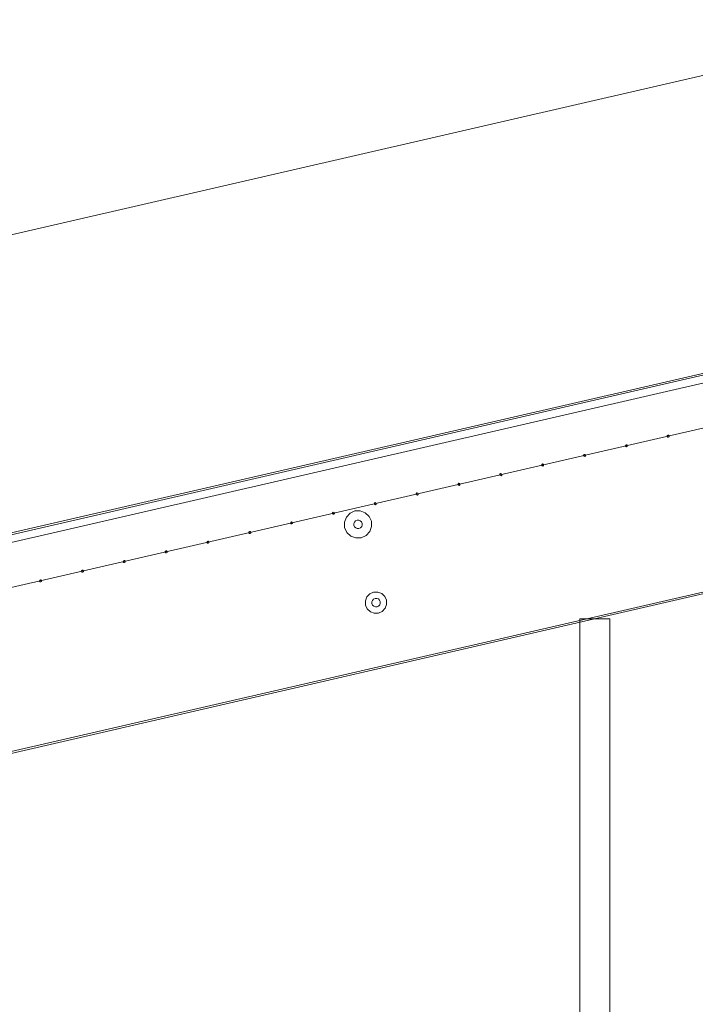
# Model space of a CAD drawing. Header units: millimetres. Extents: x -4738 to 65662, y -68080 to 6847.
# Tile 989 of 1056: x 38249 to 39822, y 2095 to 4387. Entities that reach past the tile are written whole.
import ezdxf

# ---------------------------------------------------------------- set-up
doc = ezdxf.new("R2010")
doc.units = ezdxf.units.MM
doc.layers.add('COTAS_P', color=1, linetype='Continuous', lineweight=0)
doc.layers.add('lateral_C03', color=7, linetype='Continuous', lineweight=0)
doc.dimstyles.new('R19_100', dxfattribs={"dimtxt": 250, "dimasz": 150, "dimexe": 150, "dimexo": 80, "dimgap": 100, "dimtad": 1, "dimtih": 1, "dimtoh": 1, "dimdsep": 46, "dimcen": 0.09, "dimadec": 0, "dimazin": 0, "dimtfac": 1, "dimtdec": 4, "dimtofl": 0, "dimtmove": 0, "dimatfit": 3, "dimfxl": 1, "dimtolj": 1, "dimtzin": 0, "dimarcsym": 0})

# ---------------------------------------------------------------- blocks, each defined once
blk = doc.blocks.new('DIM_R30_10')
at = {"layer": 'COTAS_P'}
for p, q in [((40359, 4377), (40202.7, 4387.2)), ((28860.4, 1727), (40359, 4377)), ((40359, 4377), (40223, 4299.5)), ((40561.1, 3500), (40359, 4377)), ((28860.4, 1727), (28996.5, 1804.5)), ((29062.5, 850), (28860.4, 1727)), ((28860.4, 1727), (29016.7, 1716.8))]:
    blk.add_line(p, q, dxfattribs=at)
blk.add_text('11800 P', height=250, rotation=12.978, dxfattribs=at).set_placement((34587.3, 3149.5))

msp = doc.modelspace()

# ---------------------------------------------------------------- linework, layer by layer
at = {"layer": 'lateral_C03'}
for p, q in [((28914.796, 1045.821), (40608.274, 3740.736)), ((28915.695, 1041.923), (40609.173, 3736.838)), ((29046.416, 1053.578), (40393.962, 3668.768)), ((29069.323, 954.183), (40416.869, 3569.374)), ((39756.991, 3419.11), (39756.675, 3417.223)), ((39756.675, 3417.223), (39757.785, 3415.665)), ((39758.55, 3420.221), (39756.991, 3419.11)), ((39757.785, 3415.665), (39759.672, 3415.348)), ((39760.437, 3419.904), (39758.55, 3420.221)), ((39759.672, 3415.348), (39761.231, 3416.459)), ((39761.547, 3418.346), (39760.437, 3419.904)), ((39761.231, 3416.459), (39761.547, 3418.346)), ((39659.546, 3396.653), (39659.229, 3394.766)), ((39659.229, 3394.766), (39660.34, 3393.207)), ((39661.104, 3397.763), (39659.546, 3396.653)), ((39660.34, 3393.207), (39662.227, 3392.891)), ((39662.991, 3397.447), (39661.104, 3397.763)), ((39662.227, 3392.891), (39663.785, 3394.001)), ((39664.102, 3395.888), (39662.991, 3397.447)), ((39663.785, 3394.001), (39664.102, 3395.888)), ((39562.1, 3374.195), (39561.784, 3372.308)), ((39561.784, 3372.308), (39562.894, 3370.75)), ((39563.658, 3375.306), (39562.1, 3374.195)), ((39562.894, 3370.75), (39564.781, 3370.433)), ((39565.545, 3374.989), (39563.658, 3375.306)), ((39564.781, 3370.433), (39566.339, 3371.544)), ((39566.656, 3373.431), (39565.545, 3374.989)), ((39566.339, 3371.544), (39566.656, 3373.431)), ((39464.654, 3351.737), (39464.338, 3349.85)), ((39464.338, 3349.85), (39465.448, 3348.292)), ((39466.213, 3352.848), (39464.654, 3351.737)), ((39465.448, 3348.292), (39467.336, 3347.976)), ((39468.1, 3352.531), (39466.213, 3352.848)), ((39467.336, 3347.976), (39468.894, 3349.086)), ((39469.21, 3350.973), (39468.1, 3352.531)), ((39468.894, 3349.086), (39469.21, 3350.973)), ((39367.209, 3329.28), (39366.892, 3327.393)), ((39366.892, 3327.393), (39368.003, 3325.835)), ((39368.767, 3330.39), (39367.209, 3329.28)), ((39368.003, 3325.835), (39369.89, 3325.518)), ((39370.654, 3330.074), (39368.767, 3330.39)), ((39369.89, 3325.518), (39371.448, 3326.629)), ((39371.765, 3328.516), (39370.654, 3330.074)), ((39371.448, 3326.629), (39371.765, 3328.516)), ((39269.763, 3306.822), (39269.447, 3304.935)), ((39269.447, 3304.935), (39270.557, 3303.377)), ((39271.321, 3307.933), (39269.763, 3306.822)), ((39270.557, 3303.377), (39272.444, 3303.06)), ((39273.208, 3307.616), (39271.321, 3307.933)), ((39272.444, 3303.06), (39274.002, 3304.171)), ((39274.319, 3306.058), (39273.208, 3307.616)), ((39274.002, 3304.171), (39274.319, 3306.058)), ((39172.318, 3284.364), (39172.001, 3282.477)), ((39172.001, 3282.477), (39173.112, 3280.919)), ((39173.876, 3285.475), (39172.318, 3284.364)), ((39173.112, 3280.919), (39174.999, 3280.603)), ((39175.763, 3285.158), (39173.876, 3285.475)), ((39174.999, 3280.603), (39176.557, 3281.713)), ((39176.873, 3283.6), (39175.763, 3285.158)), ((39176.557, 3281.713), (39176.873, 3283.6)), ((29026.186, 562.49), (40719.664, 3257.405)), ((39074.872, 3261.907), (39074.555, 3260.02)), ((39074.555, 3260.02), (39075.666, 3258.462)), ((39076.43, 3263.017), (39074.872, 3261.907)), ((39075.666, 3258.462), (39077.553, 3258.145)), ((39078.317, 3262.701), (39076.43, 3263.017)), ((39077.553, 3258.145), (39079.111, 3259.256)), ((39079.428, 3261.143), (39078.317, 3262.701)), ((39079.111, 3259.256), (39079.428, 3261.143)), ((29027.084, 558.592), (40720.563, 3253.508)), ((38977.426, 3239.449), (38977.11, 3237.562)), ((38977.11, 3237.562), (38978.22, 3236.004)), ((38978.984, 3240.56), (38977.426, 3239.449)), ((38978.22, 3236.004), (38980.107, 3235.687)), ((38980.871, 3240.243), (38978.984, 3240.56)), ((38980.107, 3235.687), (38981.665, 3236.798)), ((38981.982, 3238.685), (38980.871, 3240.243)), ((38981.665, 3236.798), (38981.982, 3238.685)), ((39018.23, 3238.382), (39009.672, 3229.291)), ((39029.616, 3243.506), (39018.23, 3238.382)), ((39042.096, 3243.882), (39029.616, 3243.506)), ((39053.77, 3239.454), (39042.096, 3243.882)), ((39062.861, 3230.896), (39053.77, 3239.454)), ((38879.981, 3216.992), (38879.664, 3215.105)), ((38879.664, 3215.105), (38880.775, 3213.546)), ((38881.539, 3218.102), (38879.981, 3216.992)), ((38880.775, 3213.546), (38882.662, 3213.23)), ((38883.426, 3217.786), (38881.539, 3218.102)), ((38882.662, 3213.23), (38884.22, 3214.34)), ((38884.536, 3216.227), (38883.426, 3217.786)), ((38884.22, 3214.34), (38884.536, 3216.227)), ((39009.672, 3229.291), (39005.243, 3217.617)), ((39005.243, 3217.617), (39005.62, 3205.137)), ((39028.324, 3217.626), (39026.94, 3213.977)), ((39026.94, 3213.977), (39027.058, 3210.077)), ((39027.058, 3210.077), (39028.659, 3206.519)), ((39030.999, 3220.466), (39028.324, 3217.626)), ((39034.557, 3222.068), (39030.999, 3220.466)), ((39038.457, 3222.185), (39034.557, 3222.068)), ((39042.105, 3220.802), (39038.457, 3222.185)), ((39044.946, 3218.127), (39042.105, 3220.802)), ((39046.547, 3214.569), (39044.946, 3218.127)), ((39045.281, 3207.021), (39046.665, 3210.669)), ((39046.665, 3210.669), (39046.547, 3214.569)), ((39067.985, 3219.51), (39062.861, 3230.896)), ((39068.362, 3207.029), (39067.985, 3219.51)), ((38782.535, 3194.534), (38782.218, 3192.647)), ((38782.218, 3192.647), (38783.329, 3191.089)), ((38784.093, 3195.645), (38782.535, 3194.534)), ((38783.329, 3191.089), (38785.216, 3190.772)), ((38785.98, 3195.328), (38784.093, 3195.645)), ((38785.216, 3190.772), (38786.774, 3191.883)), ((38787.091, 3193.77), (38785.98, 3195.328)), ((38786.774, 3191.883), (38787.091, 3193.77)), ((39005.62, 3205.137), (39010.744, 3193.751)), ((39010.744, 3193.751), (39019.835, 3185.192)), ((39028.659, 3206.519), (39031.5, 3203.845)), ((39031.5, 3203.845), (39035.148, 3202.461)), ((39035.148, 3202.461), (39039.048, 3202.579)), ((39039.048, 3202.579), (39042.606, 3204.18)), ((39042.606, 3204.18), (39045.281, 3207.021)), ((39043.989, 3181.14), (39055.375, 3186.264)), ((39055.375, 3186.264), (39063.934, 3195.355)), ((39063.934, 3195.355), (39068.362, 3207.029)), ((38685.089, 3172.076), (38684.773, 3170.189)), ((38684.773, 3170.189), (38685.883, 3168.631)), ((38686.647, 3173.187), (38685.089, 3172.076)), ((38685.883, 3168.631), (38687.77, 3168.315)), ((38688.534, 3172.87), (38686.647, 3173.187)), ((38687.77, 3168.315), (38689.328, 3169.425)), ((38689.645, 3171.312), (38688.534, 3172.87)), ((38689.328, 3169.425), (38689.645, 3171.312)), ((39019.835, 3185.192), (39031.509, 3180.764)), ((39031.509, 3180.764), (39043.989, 3181.14)), ((38587.644, 3149.619), (38587.327, 3147.732)), ((38587.327, 3147.732), (38588.438, 3146.173)), ((38589.202, 3150.729), (38587.644, 3149.619)), ((38588.438, 3146.173), (38590.325, 3145.857)), ((38591.089, 3150.413), (38589.202, 3150.729)), ((38590.325, 3145.857), (38591.883, 3146.967)), ((38592.199, 3148.855), (38591.089, 3150.413)), ((38591.883, 3146.967), (38592.199, 3148.855)), ((38490.198, 3127.161), (38489.881, 3125.274)), ((38489.881, 3125.274), (38490.992, 3123.716)), ((38491.756, 3128.272), (38490.198, 3127.161)), ((38490.992, 3123.716), (38492.879, 3123.399)), ((38493.643, 3127.955), (38491.756, 3128.272)), ((38492.879, 3123.399), (38494.437, 3124.51)), ((38494.754, 3126.397), (38493.643, 3127.955)), ((38494.437, 3124.51), (38494.754, 3126.397)), ((38392.752, 3104.703), (38392.436, 3102.816)), ((38392.436, 3102.816), (38393.546, 3101.258)), ((38394.31, 3105.814), (38392.752, 3104.703)), ((38393.546, 3101.258), (38395.433, 3100.942)), ((38396.198, 3105.497), (38394.31, 3105.814)), ((38395.433, 3100.942), (38396.992, 3102.052)), ((38397.308, 3103.939), (38396.198, 3105.497)), ((38396.992, 3102.052), (38397.308, 3103.939)), ((38295.307, 3082.246), (38294.99, 3080.359)), ((38294.99, 3080.359), (38296.101, 3078.801)), ((38296.865, 3083.356), (38295.307, 3082.246)), ((38296.101, 3078.801), (38297.988, 3078.484)), ((38298.752, 3083.04), (38296.865, 3083.356)), ((38297.988, 3078.484), (38299.546, 3079.595)), ((38299.862, 3081.482), (38298.752, 3083.04)), ((38299.546, 3079.595), (38299.862, 3081.482)), ((39064.289, 3050.458), (39057.602, 3043.356)), ((39073.184, 3054.461), (39064.289, 3050.458)), ((39082.934, 3054.755), (39073.184, 3054.461)), ((39092.054, 3051.296), (39082.934, 3054.755)), ((39099.157, 3044.609), (39092.054, 3051.296)), ((39057.602, 3043.356), (39054.143, 3034.235)), ((39054.143, 3034.235), (39054.437, 3024.485)), ((39070.32, 3035.402), (39068.936, 3031.754)), ((39068.936, 3031.754), (39069.054, 3027.854)), ((39069.054, 3027.854), (39070.655, 3024.296)), ((39072.994, 3038.243), (39070.32, 3035.402)), ((39076.553, 3039.844), (39072.994, 3038.243)), ((39080.453, 3039.962), (39076.553, 3039.844)), ((39084.101, 3038.578), (39080.453, 3039.962)), ((39086.942, 3035.904), (39084.101, 3038.578)), ((39088.543, 3032.345), (39086.942, 3035.904)), ((39087.277, 3024.797), (39088.661, 3028.445)), ((39088.661, 3028.445), (39088.543, 3032.345)), ((39103.16, 3035.714), (39099.157, 3044.609)), ((39099.994, 3016.844), (39103.454, 3025.964)), ((39103.454, 3025.964), (39103.16, 3035.714)), ((39054.437, 3024.485), (39058.44, 3015.59)), ((39058.44, 3015.59), (39065.542, 3008.904)), ((39065.542, 3008.904), (39074.663, 3005.444)), ((39070.655, 3024.296), (39073.496, 3021.621)), ((39073.496, 3021.621), (39077.144, 3020.237)), ((39074.663, 3005.444), (39084.413, 3005.738)), ((39077.144, 3020.237), (39081.044, 3020.355)), ((39081.044, 3020.355), (39084.602, 3021.956)), ((39084.413, 3005.738), (39093.308, 3009.741)), ((39084.602, 3021.956), (39087.277, 3024.797)), ((39093.308, 3009.741), (39099.994, 3016.844)), ((39553.244, 2992.55), (39623.244, 2992.55)), ((39553.244, 2992.55), (39553.244, 12)), ((39623.244, 12), (39623.244, 2992.55))]:
    msp.add_line(p, q, dxfattribs=at)

# ---------------------------------------------------------------- dimensions: what is measured, and where the dimension line sits
at = {"layer": 'COTAS_P'}
dim = msp.add_aligned_dim(p1=(29062.547, 850), p2=(40561.134, 3500), distance=900, text='<> P', dimstyle='R19_100', dxfattribs=at)
dim.commit()
dim.dimension.update_dxf_attribs({"geometry": 'DIM_R30_10', "text_midpoint": (34609.722, 3052.011)})

doc.saveas('drawing.dxf')
